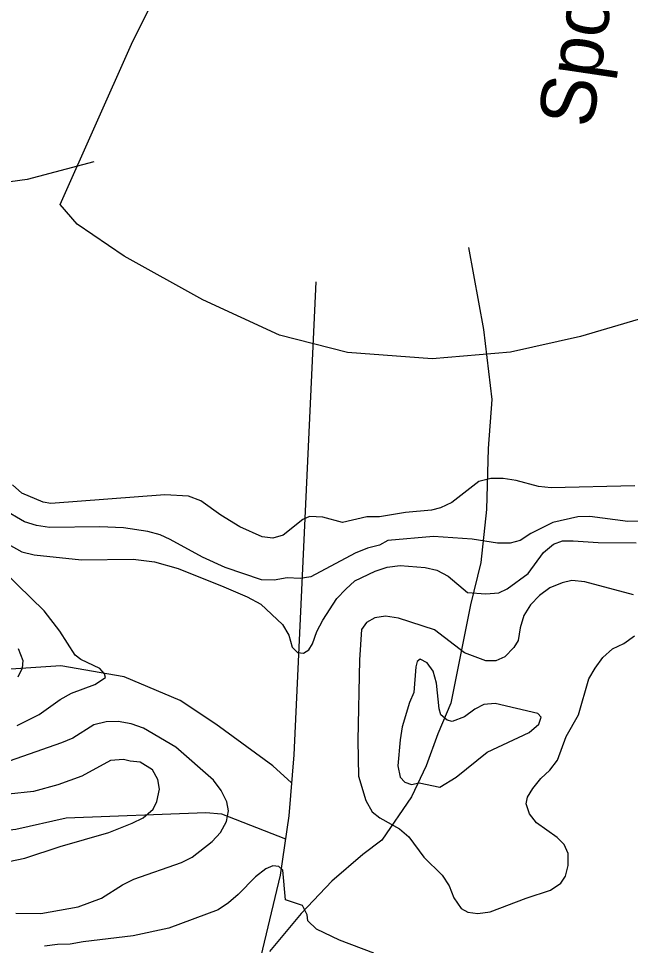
# Model space of a CAD drawing. Extents: x 282461 to 284471, y 5554090 to 5557646.
# Drawn here: x 282827.9 to 282874.4, y 5554747.1 to 5554817.6 of the extents above; entities that cross this region are included whole.
import ezdxf

# ---------------------------------------------------------------- set-up
doc = ezdxf.new("R2010")
doc.units = 0
for name, color, linetype in [('Niveau 1', 7, 'Continuous'), ('Niveau 2', 7, 'Continuous'), ('Niveau 22', 7, 'Continuous'), ('Niveau 56', 7, 'Continuous')]:
    doc.layers.add(name, color=color, linetype=linetype)

msp = doc.modelspace()

# ---------------------------------------------------------------- linework, layer by layer
at = {"layer": 'Niveau 1'}
for points in [[(282826.47, 5554777.99), (282828.16, 5554777.04), (282829.09, 5554776.82), (282832.68, 5554776.42), (282836.61, 5554776.48), (282838.23, 5554776.27), (282840.03, 5554775.78), (282843.52, 5554774.39), (282845.27, 5554773.61), (282846.32, 5554773.05), (282847.96, 5554771.51), (282848.44, 5554770.71), (282848.69, 5554769.79), (282849.1, 5554769.39), (282849.56, 5554769.34), (282849.96, 5554769.58), (282850.24, 5554770.05), (282850.57, 5554770.98), (282851.02, 5554771.85), (282852.09, 5554773.49), (282852.77, 5554774.19), (282853.46, 5554774.84), (282855, 5554775.56), (282855.92, 5554775.87), (282856.9, 5554776), (282858.81, 5554775.85), (282859.69, 5554775.64), (282860.56, 5554775.19), (282862.03, 5554773.94), (282863.41, 5554773.85), (282864.4, 5554773.92), (282865.03, 5554774.22), (282866.63, 5554775.4), (282867.81, 5554776.98), (282868.55, 5554777.63), (282869.24, 5554777.87), (282870.05, 5554777.89), (282871.96, 5554777.74), (282874.85, 5554777.73)], [(282827.81, 5554763.84), (282829.47, 5554764.68), (282831.07, 5554765.8), (282831.93, 5554766.28), (282833.71, 5554766.94), (282834.51, 5554767.48), (282834.44, 5554767.77), (282834.09, 5554768.17), (282832.63, 5554768.84), (282832.22, 5554769.18), (282831.04, 5554771.01), (282829.86, 5554772.55), (282825.74, 5554776.54)], [(282854.91, 5554746.52), (282852.29, 5554747.51), (282850.55, 5554748.35), (282849.9, 5554748.98), (282849.84, 5554749.44), (282849.48, 5554750.13), (282848.2, 5554750.57), (282847.99, 5554752.83), (282847.69, 5554753.11), (282847.23, 5554753.16), (282846.71, 5554752.92), (282845.91, 5554752.33), (282844.61, 5554750.98), (282843.87, 5554750.33), (282843.07, 5554749.8), (282839.33, 5554748.41), (282836.63, 5554747.84), (282832.82, 5554747.38), (282831.84, 5554747.19), (282830.86, 5554747.17), (282829.88, 5554747.04)]]:
    msp.add_lwpolyline(points, dxfattribs=at)
at = {"layer": 'Niveau 2'}
for points in [[(282874.75, 5554782.07), (282868.39, 5554781.9), (282867.41, 5554782.01), (282865.72, 5554782.46), (282864.74, 5554782.62), (282863.81, 5554782.62), (282862.89, 5554782.38), (282860.83, 5554780.8), (282859.97, 5554780.39), (282859.28, 5554780.21), (282857.31, 5554780.02), (282855.35, 5554779.71), (282854.37, 5554779.7), (282852.52, 5554779.28), (282851.02, 5554779.67), (282850.03, 5554779.72), (282849.51, 5554779.49), (282848.03, 5554778.32), (282847.22, 5554778.08), (282846.41, 5554778.19), (282844.72, 5554778.93), (282843.27, 5554779.84), (282841.75, 5554780.93), (282840.82, 5554781.27), (282839.03, 5554781.37), (282830.37, 5554780.72), (282829.79, 5554780.83), (282828.16, 5554781.51), (282827.46, 5554782.14)], [(282847.34, 5554774.88), (282846.36, 5554774.92), (282843.62, 5554775.86), (282841.88, 5554776.64), (282839.42, 5554777.99), (282838.67, 5554778.33), (282837.74, 5554778.6), (282835.88, 5554778.86), (282834.09, 5554778.95), (282830.27, 5554778.88), (282829.28, 5554779.04), (282828.35, 5554779.32), (282826.72, 5554780.28)], [(282876.07, 5554779.39), (282874.22, 5554779.36), (282871.33, 5554779.72), (282870.4, 5554779.71), (282868.5, 5554779.27), (282866.83, 5554778.43), (282866.03, 5554777.9), (282865.28, 5554777.71), (282864.3, 5554777.7), (282862.39, 5554778.01), (282859.43, 5554778.2), (282855.97, 5554777.91), (282855.34, 5554777.55), (282854.42, 5554777.31), (282853.5, 5554776.94), (282850.11, 5554775.15), (282849.31, 5554775.02), (282848.32, 5554775.06), (282847.34, 5554774.88)], [(282874.65, 5554773.78), (282870.94, 5554774.76), (282869.96, 5554774.86), (282869.21, 5554774.68), (282868.29, 5554774.31), (282867.49, 5554773.72), (282866.81, 5554773.02), (282866.3, 5554772.2), (282866.03, 5554771.27), (282865.87, 5554770.29), (282865.54, 5554769.76), (282864.86, 5554769.05), (282864.17, 5554768.75), (282863.42, 5554768.74), (282861.79, 5554769.35), (282859.51, 5554771.11), (282856.78, 5554771.99), (282855.79, 5554772.15), (282854.99, 5554772.02), (282854.36, 5554771.66), (282853.96, 5554771.13), (282853.83, 5554768.82)], [(282853.83, 5554768.82), (282853.7, 5554762.69), (282853.74, 5554759.97), (282854.3, 5554758.13), (282854.77, 5554757.27), (282855.36, 5554756.82), (282856.87, 5554755.98), (282857.58, 5554755.35), (282858.7, 5554753.81), (282860.11, 5554752.44), (282860.64, 5554751.64), (282861, 5554750.72), (282861.54, 5554749.92), (282862.06, 5554749.64), (282862.81, 5554749.54), (282863.74, 5554749.67), (282866.49, 5554750.7), (282868.33, 5554751.3), (282869.13, 5554751.84), (282869.47, 5554752.36), (282869.68, 5554753.18), (282869.67, 5554754.1), (282869.37, 5554754.79), (282868.84, 5554755.3), (282867.26, 5554756.43), (282866.73, 5554757.12), (282866.49, 5554757.87), (282866.59, 5554758.39), (282866.99, 5554759.03), (282867.61, 5554759.79), (282868.29, 5554760.44), (282868.86, 5554761.2), (282869.52, 5554763), (282870.47, 5554764.64), (282871.24, 5554767.37), (282871.74, 5554768.18), (282872.31, 5554769), (282873.05, 5554769.65), (282873.91, 5554770.07), (282874.71, 5554770.66)], [(282827.88, 5554769.7), (282828.24, 5554768.78), (282828.19, 5554768.2), (282827.86, 5554767.5)], [(282863.51, 5554761.8), (282866.71, 5554763.3), (282867.45, 5554763.94), (282867.62, 5554764.47), (282867.38, 5554764.75), (282864.14, 5554765.51), (282863.27, 5554765.44), (282862.59, 5554765.08), (282861.79, 5554764.49), (282860.87, 5554764.13), (282860.47, 5554764.24), (282860, 5554764.63), (282859.87, 5554765.09), (282859.67, 5554767.05), (282859.42, 5554767.97), (282858.95, 5554768.6), (282858.43, 5554768.88), (282858.2, 5554768.71), (282858.09, 5554768.3), (282857.95, 5554766.33), (282857.62, 5554765.58), (282857.07, 5554763.72), (282856.91, 5554762.73), (282856.72, 5554760.77), (282856.9, 5554759.9), (282857.26, 5554759.51), (282857.78, 5554759.34), (282858.35, 5554759.47), (282859.92, 5554759.14), (282861.17, 5554759.91), (282863.51, 5554761.8)], [(282827.7, 5554749.55), (282829.61, 5554749.53), (282832.43, 5554750.03), (282834.21, 5554750.7), (282835.81, 5554751.71), (282836.67, 5554752.13), (282840.28, 5554753.4), (282841.09, 5554753.82), (282842.62, 5554755), (282843.25, 5554755.7), (282843.7, 5554756.52), (282843.86, 5554757.33), (282843.73, 5554758.02), (282843.31, 5554758.88), (282842.72, 5554759.68), (282839.85, 5554762.18), (282837.4, 5554763.64), (282836.47, 5554763.97), (282835.48, 5554764.13), (282834.56, 5554764.12), (282833.64, 5554763.87), (282832.04, 5554762.86), (282831.18, 5554762.5), (282825.73, 5554760.62)], [(282826.55, 5554753.35), (282828.39, 5554753.73), (282831.08, 5554754.64), (282834.76, 5554755.68), (282836.53, 5554756.4), (282837.39, 5554756.82), (282838.13, 5554757.47), (282838.41, 5554758.05), (282838.63, 5554758.98), (282838.5, 5554759.72), (282838.08, 5554760.47), (282837.15, 5554761.03), (282836.4, 5554761.13)], [(282836.4, 5554761.13), (282835.88, 5554761.24), (282834.9, 5554761.17), (282832.72, 5554759.98), (282830.89, 5554759.31), (282829.05, 5554758.82), (282827.15, 5554758.62)]]:
    msp.add_lwpolyline(points, dxfattribs=at)
at = {"layer": 'Niveau 22'}
for points in [[(282833.63, 5554806.71), (282828.56, 5554805.35), (282823.55, 5554804.68), (282815.83, 5554805.11), (282809.16, 5554805.33), (282805.93, 5554805.71), (282801.81, 5554805.85), (282798.36, 5554806.23), (282792.24, 5554806.13), (282786.52, 5554805.92), (282782.39, 5554805.27), (282778.49, 5554803.81), (282771.88, 5554801.99), (282768.85, 5554801.28), (282758.43, 5554798.59), (282753.3, 5554796.9), (282741.69, 5554794.44), (282734.73, 5554793.27)], [(282862.11, 5554800.19), (282863.23, 5554793.95), (282863.88, 5554788.63), (282863.6, 5554784.9), (282863.46, 5554780.25), (282863.03, 5554776.23), (282862.25, 5554773.02), (282860.75, 5554765.52), (282859.77, 5554763.19), (282858.88, 5554760.76), (282857.76, 5554758.41), (282855.51, 5554755.12), (282854.06, 5554754.01), (282851.71, 5554751.98), (282849.39, 5554749.54), (282846.97, 5554746.64)], [(282850.5, 5554797.58), (282848.82, 5554761.6), (282848.44, 5554756.97), (282847.79, 5554752.45), (282846.03, 5554745.12)], [(282848.64, 5554759.46), (282847.22, 5554760.77), (282842.89, 5554763.94), (282840.2, 5554765.74), (282835.94, 5554767.53), (282831.11, 5554768.38), (282822.75, 5554767.8)], [(282781.61, 5554751.94), (282783.28, 5554752.45), (282788.32, 5554753.11), (282792.12, 5554753.87), (282796.16, 5554753.93), (282800.11, 5554754.46), (282806.8, 5554754.91), (282811.37, 5554755.68), (282815.92, 5554755.75), (282825.19, 5554755.67), (282827.69, 5554755.94), (282831.52, 5554756.81), (282842.13, 5554757.21), (282843.33, 5554757.12), (282848.19, 5554755.22)]]:
    msp.add_lwpolyline(points, dxfattribs=at)
at = {"layer": 'Niveau 56'}
msp.add_lwpolyline([(282874.99, 5554794.71), (282870.61, 5554793.42), (282865.3, 5554792.23), (282859.35, 5554791.73), (282852.91, 5554792.21), (282847.73, 5554793.51), (282841.9, 5554796.2), (282835.93, 5554799.53), (282832.36, 5554801.96), (282831.06, 5554803.45), (282836.48, 5554815.65), (282843.03, 5554828.8), (282849.49, 5554839.77), (282852.76, 5554845.62), (282855.23, 5554849.51), (282856.32, 5554850.46), (282857.58, 5554851), (282858.97, 5554851.2), (282860.94, 5554851.05), (282862.8, 5554850.68), (282864.67, 5554849.84), (282866.9, 5554848.52)], dxfattribs=at)

# ---------------------------------------------------------------- texts
msp.add_text('Sport', height=4.1999, rotation=81.51387, dxfattribs=at).set_placement((282871.52, 5554809.2))

doc.saveas('drawing.dxf')
